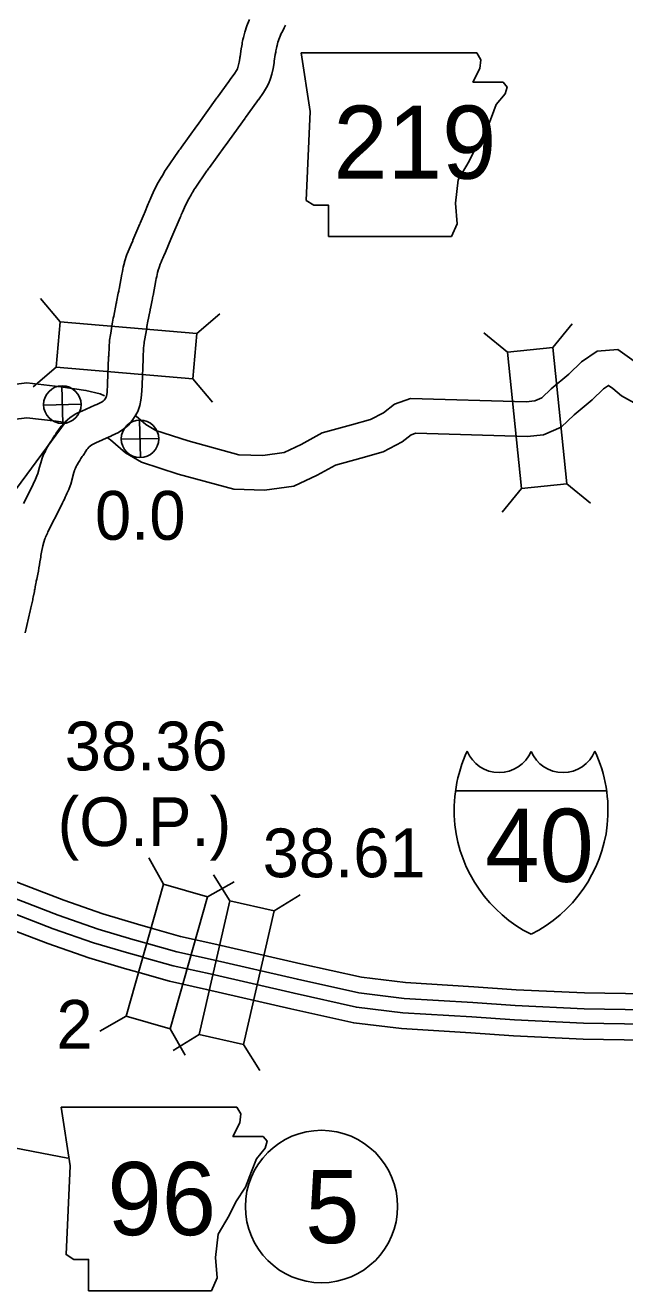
# Model space of a CAD drawing. Extents: x -939622 to -934245, y 1383184 to 1385301.
# Drawn here: x -936169.66 to -936154.07, y 1384646.09 to 1384678.97 of the extents above; entities that cross this region are included whole.
import ezdxf

# ---------------------------------------------------------------- set-up
doc = ezdxf.new("R2010")
doc.units = 0
for name, color, linetype in [('Level 10', 7, 'Continuous'), ('Level 19', 7, 'Continuous'), ('Level 20', 7, 'Continuous'), ('Level 21', 7, 'Continuous'), ('Level 23', 7, 'Continuous'), ('Level 25', 7, 'Continuous'), ('Level 26', 7, 'Continuous'), ('Level 27', 7, 'Continuous')]:
    doc.layers.add(name, color=color, linetype=linetype)

msp = doc.modelspace()

# ---------------------------------------------------------------- linework, layer by layer
at = {"layer": 'Level 10'}
for p, q in [((-936163.017, 1384678.724), (-936163.013, 1384678.732)), ((-936164.363, 1384677.513), (-936164.663, 1384677.1)), ((-936164.674, 1384677.084), (-936165.192, 1384676.367)), ((-936163.634, 1384676.984), (-936163.934, 1384676.571)), ((-936163.944, 1384676.557), (-936164.463, 1384675.84)), ((-936165.201, 1384676.355), (-936165.597, 1384675.805)), ((-936164.471, 1384675.829), (-936164.867, 1384675.279)), ((-936166.46, 1384674.331), (-936166.562, 1384674.089)), ((-936166.68, 1384673.81), (-936166.861, 1384673.384)), ((-936166.57, 1384674.07), (-936166.674, 1384673.825)), ((-936165.631, 1384673.979), (-936165.734, 1384673.737)), ((-936165.852, 1384673.458), (-936166.033, 1384673.032)), ((-936165.741, 1384673.72), (-936165.845, 1384673.475)), ((-936166.866, 1384673.373), (-936166.909, 1384673.272)), ((-936166.038, 1384673.02), (-936166.081, 1384672.919)), ((-936167.241, 1384672.008), (-936167.285, 1384671.788)), ((-936166.358, 1384671.83), (-936166.403, 1384671.61)), ((-936167.294, 1384671.745), (-936167.36, 1384671.409)), ((-936166.411, 1384671.572), (-936166.477, 1384671.235)), ((-936167.396, 1384671.211), (-936167.437, 1384670.974)), ((-936166.509, 1384671.059), (-936166.55, 1384670.821)), ((-936166.577, 1384670.655), (-936166.576, 1384670.661)), ((-936167.492, 1384670.335), (-936167.521, 1384669.673)), ((-936166.593, 1384670.296), (-936166.622, 1384669.634)), ((-936167.847, 1384669.097), (-936168.192, 1384668.941)), ((-936168.915, 1384668.281), (-936168.935, 1384668.25)), ((-936167.477, 1384668.276), (-936167.822, 1384668.121)), ((-936168.158, 1384667.795), (-936168.178, 1384667.764)), ((-936168.383, 1384667.392), (-936168.377, 1384667.406)), ((-936169.518, 1384666.919), (-936169.574, 1384666.808)), ((-936169.579, 1384666.798), (-936169.705, 1384666.547)), ((-936168.774, 1384666.395), (-936168.9, 1384666.144)), ((-936168.713, 1384666.517), (-936168.769, 1384666.406)), ((-936169.267, 1384665.104), (-936169.278, 1384665.03)), ((-936169.336, 1384664.71), (-936169.362, 1384664.579)), ((-936169.423, 1384664.259), (-936169.453, 1384664.109)), ((-936169.384, 1384664.469), (-936169.4, 1384664.379)), ((-936169.482, 1384663.97), (-936169.513, 1384663.831)), ((-936169.53, 1384663.754), (-936169.66, 1384663.181))]:
    msp.add_line(p, q, dxfattribs=at)
for points in [[(-936163.826, 1384679.119), (-936163.835, 1384679.1), (-936163.893, 1384678.957), (-936163.948, 1384678.796), (-936163.985, 1384678.657), (-936163.997, 1384678.602)], [(-936163.013, 1384678.732), (-936163.05, 1384678.642), (-936163.086, 1384678.535), (-936163.11, 1384678.448), (-936163.116, 1384678.416)], [(-936164.029, 1384678.44), (-936164.045, 1384678.358), (-936164.072, 1384678.162)], [(-936164.079, 1384678.111), (-936164.092, 1384678.014), (-936164.111, 1384677.939), (-936164.131, 1384677.872), (-936164.142, 1384677.842), (-936164.164, 1384677.8), (-936164.212, 1384677.723), (-936164.33, 1384677.558)], [(-936163.145, 1384678.271), (-936163.157, 1384678.212), (-936163.181, 1384678.038)], [(-936163.187, 1384677.992), (-936163.207, 1384677.845), (-936163.242, 1384677.703), (-936163.277, 1384677.585), (-936163.32, 1384677.471), (-936163.383, 1384677.352), (-936163.462, 1384677.224), (-936163.597, 1384677.035)], [(-936165.671, 1384675.7), (-936165.998, 1384675.231), (-936166.017, 1384675.2)], [(-936164.933, 1384675.186), (-936165.244, 1384674.739), (-936165.248, 1384674.732)], [(-936166.118, 1384675.029), (-936166.128, 1384675.012), (-936166.2, 1384674.884), (-936166.303, 1384674.684), (-936166.391, 1384674.487)], [(-936165.338, 1384674.58), (-936165.346, 1384674.566), (-936165.408, 1384674.457), (-936165.492, 1384674.294), (-936165.57, 1384674.118)], [(-936167.006, 1384673.033), (-936167.014, 1384673.013), (-936167.077, 1384672.828), (-936167.082, 1384672.806)], [(-936167.134, 1384672.57), (-936167.147, 1384672.507), (-936167.219, 1384672.118)], [(-936166.168, 1384672.706), (-936166.169, 1384672.704), (-936166.211, 1384672.58), (-936166.206, 1384672.601)], [(-936166.252, 1384672.39), (-936166.264, 1384672.335), (-936166.335, 1384671.953)], [(-936167.467, 1384670.787), (-936167.471, 1384670.762), (-936167.481, 1384670.624), (-936167.49, 1384670.378)], [(-936166.779, 1384668.815), (-936166.525, 1384668.599), (-936166.264, 1384668.443), (-936165.423, 1384668.174), (-936164.103, 1384667.811), (-936163.481, 1384667.796), (-936162.929, 1384667.867), (-936162.479, 1384668.079), (-936161.934, 1384668.379), (-936161.173, 1384668.589), (-936160.681, 1384668.729), (-936160.343, 1384668.904), (-936160.056, 1384669.127), (-936159.635, 1384669.273), (-936156.633, 1384669.189), (-936156.408, 1384669.212), (-936156.225, 1384669.291), (-936155.98, 1384669.521), (-936155.517, 1384669.907), (-936155.19, 1384670.227), (-936154.779, 1384670.499), (-936154.246, 1384670.545), (-936153.823, 1384670.243)], [(-936166.576, 1384670.661), (-936166.583, 1384670.573), (-936166.591, 1384670.345)], [(-936170.165, 1384669.608), (-936169.623, 1384669.681), (-936168.739, 1384669.573), (-936168.084, 1384669.484), (-936167.714, 1384669.395), (-936167.599, 1384669.34)], [(-936167.522, 1384669.647), (-936167.53, 1384669.439), (-936167.539, 1384669.373), (-936167.547, 1384669.334), (-936167.553, 1384669.316), (-936167.576, 1384669.276), (-936167.604, 1384669.233), (-936167.617, 1384669.217), (-936167.637, 1384669.2), (-936167.674, 1384669.175), (-936167.802, 1384669.117)], [(-936167.522, 1384668.251), (-936167.444, 1384668.198), (-936167.05, 1384667.864), (-936166.636, 1384667.617), (-936165.68, 1384667.311), (-936164.235, 1384666.914), (-936163.435, 1384666.895), (-936162.673, 1384666.992), (-936162.069, 1384667.277), (-936161.592, 1384667.539), (-936160.931, 1384667.722), (-936160.347, 1384667.888), (-936159.856, 1384668.143), (-936159.621, 1384668.325), (-936159.496, 1384668.369), (-936156.6, 1384668.288), (-936156.18, 1384668.331), (-936155.723, 1384668.527), (-936155.383, 1384668.847), (-936154.914, 1384669.238), (-936154.622, 1384669.524), (-936154.488, 1384669.612), (-936154.377, 1384669.533), (-936154.151, 1384669.341), (-936153.668, 1384669.077)], [(-936166.623, 1384669.611), (-936166.633, 1384669.359), (-936166.651, 1384669.227), (-936166.676, 1384669.095), (-936166.732, 1384668.939), (-936166.808, 1384668.805), (-936166.879, 1384668.698), (-936166.973, 1384668.583), (-936167.094, 1384668.481), (-936167.233, 1384668.388), (-936167.428, 1384668.299)], [(-936168.194, 1384668.94), (-936168.359, 1384668.866), (-936168.5, 1384668.768), (-936168.624, 1384668.663), (-936168.724, 1384668.558), (-936168.791, 1384668.47), (-936168.837, 1384668.401)], [(-936169.977, 1384668.725), (-936169.617, 1384668.773), (-936168.854, 1384668.68), (-936168.558, 1384668.64)], [(-936169.081, 1384668.014), (-936169.12, 1384667.949), (-936169.136, 1384667.913)], [(-936167.824, 1384668.12), (-936167.912, 1384668.08), (-936167.952, 1384668.052), (-936168.006, 1384668.007), (-936168.037, 1384667.974), (-936168.058, 1384667.947), (-936168.088, 1384667.902)], [(-936169.209, 1384667.749), (-936169.222, 1384667.72), (-936169.259, 1384667.601), (-936169.298, 1384667.459)], [(-936168.308, 1384667.553), (-936168.322, 1384667.53), (-936168.318, 1384667.538)], [(-936169.3, 1384667.454), (-936169.337, 1384667.32), (-936169.356, 1384667.266), (-936169.356, 1384667.266)], [(-936168.433, 1384667.213), (-936168.478, 1384667.051), (-936168.517, 1384666.937), (-936168.531, 1384666.905)], [(-936168.377, 1384667.406), (-936168.396, 1384667.346), (-936168.431, 1384667.219)], [(-936168.908, 1384666.129), (-936169.069, 1384665.808), (-936169.086, 1384665.772)], [(-936169.146, 1384665.637), (-936169.152, 1384665.623), (-936169.179, 1384665.543), (-936169.205, 1384665.447), (-936169.236, 1384665.283)]]:
    msp.add_lwpolyline(points, dxfattribs=at)
for centre, radius, start, end in [((-936156.307, 1384675.441), 7.47, 151.808, 153.9336), ((-936155.808, 1384676.872), 8.37, 168.0687, 169.2026), ((-936155.808, 1384676.872), 7.47, 168.0687, 169.2026), ((-936155.783, 1384677.006), 8.37, 172.0596, 172.4083), ((-936155.783, 1384677.006), 7.47, 172.0596, 172.4083), ((-936170.407, 1384681.902), 7.47, 324.0133, 324.4469), ((-936157.89, 1384672.181), 8.37, 144.0133, 144.1425), ((-936170.407, 1384681.902), 8.37, 324.0133, 324.4469), ((-936157.89, 1384672.181), 7.47, 144.0133, 144.1425), ((-936158.408, 1384671.464), 8.37, 144.1425, 144.2471), ((-936158.805, 1384670.914), 8.37, 144.2471, 145.1219), ((-936158.408, 1384671.464), 7.47, 144.1425, 144.2471), ((-936158.864, 1384670.853), 8.37, 148.7171, 150.0784), ((-936158.805, 1384670.914), 7.47, 144.2471, 145.1219), ((-936158.756, 1384671.057), 8.37, 155.8075, 156.9755), ((-936158.864, 1384670.853), 7.47, 148.7171, 150.0784), ((-936158.859, 1384670.816), 8.37, 156.9755, 157.1176), ((-936158.756, 1384671.057), 7.47, 155.8075, 156.9755), ((-936173.556, 1384676.729), 7.47, 336.9934, 337.1176), ((-936173.556, 1384676.729), 8.37, 336.9934, 337.1176), ((-936158.859, 1384670.816), 7.47, 156.9755, 157.1176), ((-936159.21, 1384669.989), 8.37, 156.9019, 158.6712), ((-936173.737, 1384676.303), 7.47, 336.9019, 336.9934), ((-936158.934, 1384670.894), 8.37, 166.7923, 168.4443), ((-936159.21, 1384669.989), 7.47, 156.9019, 158.6712), ((-936173.737, 1384676.303), 8.37, 336.9019, 336.9934), ((-936158.934, 1384670.894), 7.47, 166.7923, 168.4443), ((-936174.563, 1384673.487), 7.47, 348.5868, 349.4451), ((-936159.081, 1384670.132), 8.37, 168.5868, 168.8848), ((-936174.563, 1384673.487), 8.37, 348.5868, 349.4451), ((-936159.081, 1384670.132), 7.47, 168.5868, 168.8848), ((-936159.147, 1384669.795), 8.37, 168.8848, 170.2614), ((-936159.147, 1384669.795), 7.47, 168.8848, 170.2614), ((-936159.188, 1384669.558), 8.37, 170.2614, 171.5558), ((-936159.188, 1384669.558), 7.47, 170.2614, 171.5558), ((-936174.955, 1384670.658), 7.47, 357.5253, 357.8559), ((-936174.955, 1384670.658), 8.37, 357.5253, 357.8559), ((-936159.159, 1384669.311), 8.37, 177.5253, 177.7011), ((-936159.159, 1384669.311), 7.47, 177.5253, 177.7011), ((-936164.756, 1384661.309), 8.37, 114.2363, 114.2544), ((-936170.913, 1384675.908), 7.47, 294.2363, 294.6114), ((-936161.891, 1384663.729), 8.37, 147.3035, 149.2035), ((-936161.872, 1384663.759), 8.37, 146.3204, 147.3035), ((-936170.913, 1384675.908), 8.37, 294.2363, 294.6114), ((-936161.525, 1384664.432), 8.37, 155.4266, 156.6527), ((-936161.872, 1384663.759), 7.47, 146.3204, 147.3035), ((-936164.756, 1384661.309), 7.47, 114.2363, 114.2544), ((-936161.525, 1384664.432), 7.47, 155.4266, 156.6527), ((-936161.891, 1384663.729), 7.47, 147.3035, 149.2035), ((-936176.2, 1384670.259), 7.47, 333.444, 336.379), ((-936176.498, 1384669.45), 7.47, 344.501, 344.5446), ((-936176.498, 1384669.45), 8.37, 344.501, 344.5446), ((-936176.2, 1384670.259), 8.37, 333.444, 336.379), ((-936176.255, 1384670.148), 7.47, 333.3596, 333.444), ((-936176.255, 1384670.148), 8.37, 333.3596, 333.444), ((-936176.382, 1384669.897), 8.37, 333.2451, 333.3596), ((-936162.293, 1384662.664), 7.47, 155.4185, 156.5493), ((-936161.891, 1384663.923), 7.47, 169.5055, 170.9026), ((-936177.543, 1384666.354), 8.37, 348.6726, 350.9026), ((-936162.038, 1384663.112), 7.47, 168.6726, 169.532), ((-936177.631, 1384665.9), 8.37, 348.6946, 349.532), ((-936177.661, 1384665.75), 8.37, 347.7208, 348.6946), ((-936177.691, 1384665.611), 8.37, 347.1793, 347.7208)]:
    msp.add_arc(centre, radius, start, end, dxfattribs=at)
at = {"layer": 'Level 19'}
for points in [[(-936172.609, 1384657.844), (-936172.528, 1384657.811), (-936170.497, 1384656.938), (-936168.661, 1384656.236), (-936167.641, 1384655.881), (-936166.743, 1384655.614), (-936166.409, 1384655.519)], [(-936172.794, 1384657.474), (-936172.688, 1384657.431), (-936170.652, 1384656.556), (-936168.802, 1384655.848), (-936167.768, 1384655.488), (-936166.858, 1384655.217), (-936166.515, 1384655.121)], [(-936172.943, 1384657.13), (-936172.833, 1384657.085), (-936170.793, 1384656.208), (-936168.931, 1384655.496), (-936167.883, 1384655.131), (-936166.962, 1384654.857), (-936166.62, 1384654.761)], [(-936173.118, 1384656.756), (-936172.992, 1384656.705), (-936170.948, 1384655.826), (-936169.072, 1384655.109), (-936168.01, 1384654.739), (-936167.077, 1384654.461), (-936166.73, 1384654.363)], [(-936166.409, 1384655.519), (-936165.619, 1384655.296), (-936164.678, 1384655.088), (-936162.491, 1384654.585), (-936160.912, 1384654.233), (-936159.768, 1384654.097), (-936157.988, 1384653.987), (-936156.89, 1384653.912), (-936155.112, 1384653.827), (-936153.515, 1384653.804), (-936151.935, 1384653.722), (-936150.84, 1384653.624), (-936149.678, 1384653.521), (-936148.66, 1384653.372), (-936147.758, 1384653.251), (-936146.684, 1384653.131), (-936146.484, 1384653.11)], [(-936166.513, 1384655.12), (-936165.72, 1384654.896), (-936164.768, 1384654.685), (-936162.582, 1384654.183), (-936160.981, 1384653.826), (-936159.805, 1384653.686), (-936158.015, 1384653.576), (-936156.914, 1384653.501), (-936155.124, 1384653.414), (-936153.529, 1384653.391), (-936151.964, 1384653.31), (-936150.876, 1384653.213), (-936149.726, 1384653.111), (-936148.717, 1384652.964), (-936147.809, 1384652.842), (-936146.729, 1384652.721), (-936146.528, 1384652.7)], [(-936166.619, 1384654.76), (-936165.811, 1384654.532), (-936164.851, 1384654.32), (-936162.665, 1384653.817), (-936161.045, 1384653.456), (-936159.839, 1384653.312), (-936158.039, 1384653.202), (-936156.936, 1384653.126), (-936155.136, 1384653.039), (-936153.541, 1384653.017), (-936151.991, 1384652.936), (-936150.909, 1384652.84), (-936149.77, 1384652.739), (-936148.769, 1384652.592), (-936147.855, 1384652.47), (-936146.77, 1384652.348), (-936146.606, 1384652.331)], [(-936166.73, 1384654.363), (-936165.912, 1384654.132), (-936164.942, 1384653.917), (-936162.756, 1384653.415), (-936161.114, 1384653.049), (-936159.876, 1384652.901), (-936158.066, 1384652.79), (-936156.96, 1384652.714), (-936155.149, 1384652.627), (-936153.555, 1384652.604), (-936152.02, 1384652.524), (-936150.946, 1384652.429), (-936149.818, 1384652.329), (-936148.826, 1384652.184), (-936147.905, 1384652.06), (-936146.814, 1384651.938), (-936146.687, 1384651.925)]]:
    msp.add_lwpolyline(points, dxfattribs=at)
at = {"layer": 'Level 20'}
for p, q in [((-936168.752, 1384671.268), (-936169.262, 1384671.873)), ((-936165.201, 1384670.963), (-936164.595, 1384671.474)), ((-936155.932, 1384670.599), (-936155.431, 1384671.213)), ((-936157.114, 1384670.479), (-936157.727, 1384670.98)), ((-936168.853, 1384670.084), (-936169.459, 1384669.574)), ((-936165.302, 1384669.78), (-936164.792, 1384669.174)), ((-936156.754, 1384666.933), (-936157.254, 1384666.32)), ((-936155.572, 1384667.053), (-936154.958, 1384666.553)), ((-936166.063, 1384656.65), (-936166.449, 1384657.341)), ((-936164.919, 1384656.327), (-936164.228, 1384656.713)), ((-936164.342, 1384656.224), (-936164.762, 1384656.895)), ((-936163.184, 1384655.957), (-936162.513, 1384656.378)), ((-936167.032, 1384653.22), (-936167.723, 1384652.833)), ((-936165.889, 1384652.897), (-936165.502, 1384652.206)), ((-936165.14, 1384652.75), (-936165.812, 1384652.33)), ((-936163.983, 1384652.484), (-936163.562, 1384651.813))]:
    msp.add_line(p, q, dxfattribs=at)
for points in [[(-936165.201, 1384670.963), (-936168.752, 1384671.268), (-936168.853, 1384670.084), (-936165.302, 1384669.78)], [(-936157.114, 1384670.479), (-936156.754, 1384666.933), (-936155.572, 1384667.053), (-936155.932, 1384670.599)], [(-936166.063, 1384656.65), (-936167.032, 1384653.22), (-936165.889, 1384652.897), (-936164.919, 1384656.327)], [(-936163.983, 1384652.484), (-936163.184, 1384655.957), (-936164.342, 1384656.224), (-936165.14, 1384652.75)]]:
    msp.add_lwpolyline(points, close=True, dxfattribs=at)
at = {"layer": 'Level 21'}
msp.add_line((-936177.12, 1384651.189), (-936168.554, 1384649.531), dxfattribs=at)
for points in [[(-936162.481, 1384678.254), (-936162.253, 1384676.731), (-936162.354, 1384674.422), (-936162.151, 1384674.295), (-936161.771, 1384674.295), (-936161.771, 1384673.483), (-936158.573, 1384673.483), (-936158.421, 1384673.813), (-936158.472, 1384674.346), (-936158.396, 1384674.955), (-936158.116, 1384675.437), (-936157.939, 1384675.792), (-936157.685, 1384676.173), (-936157.533, 1384676.579), (-936157.406, 1384676.909), (-936157.178, 1384677.188), (-936157.127, 1384677.366), (-936157.228, 1384677.493), (-936158.015, 1384677.493), (-936157.837, 1384677.848), (-936157.812, 1384678.076), (-936157.917, 1384678.252)], [(-936168.725, 1384650.861), (-936168.496, 1384649.338), (-936168.598, 1384647.029), (-936168.395, 1384646.902), (-936168.014, 1384646.902), (-936168.014, 1384646.09), (-936164.817, 1384646.09), (-936164.664, 1384646.42), (-936164.715, 1384646.953), (-936164.639, 1384647.562), (-936164.36, 1384648.044), (-936164.182, 1384648.399), (-936163.928, 1384648.78), (-936163.776, 1384649.186), (-936163.649, 1384649.516), (-936163.421, 1384649.795), (-936163.37, 1384649.973), (-936163.472, 1384650.1), (-936164.258, 1384650.1), (-936164.081, 1384650.455), (-936164.055, 1384650.683), (-936164.16, 1384650.859)]]:
    msp.add_lwpolyline(points, close=True, dxfattribs=at)
at = {"layer": 'Level 23'}
msp.add_line((-936158.469, 1384659.078), (-936154.536, 1384659.078), dxfattribs=at)
for centre, radius, start, end in [((-936154.814, 1384658.565), 3.69, 155.2204, 185.7928), ((-936157.332, 1384660.451), 0.899, 202.1459, 337.3414), ((-936155.673, 1384660.451), 0.899, 202.6586, 337.8541), ((-936158.191, 1384658.565), 3.69, 354.2072, 24.7796), ((-936154.882, 1384658.596), 3.626, 186.3923, 243.4571), ((-936158.123, 1384658.596), 3.626, 296.5429, 353.6077)]:
    msp.add_arc(centre, radius, start, end, dxfattribs=at)
at = {"layer": 'Level 25'}
msp.add_line((-936170.47, 1384666.156), (-936168.6, 1384668.688), dxfattribs=at)
at = {"layer": 'Level 26'}
for p, q in [((-936168.686, 1384668.625), (-936168.709, 1384669.602)), ((-936169.186, 1384669.102), (-936168.209, 1384669.125)), ((-936166.665, 1384667.737), (-936166.687, 1384668.713)), ((-936167.164, 1384668.214), (-936166.188, 1384668.236))]:
    msp.add_line(p, q, dxfattribs=at)
for centre in [(-936168.697, 1384669.114), (-936166.676, 1384668.225)]:
    msp.add_circle(centre, 0.488, dxfattribs=at)
at = {"layer": 'Level 27'}
msp.add_circle((-936161.953, 1384648.277), 1.98, dxfattribs=at)

# ---------------------------------------------------------------- texts
at = {"layer": 'Level 20'}
msp.add_text('2', height=1.267, dxfattribs=at).set_placement((-936168.849, 1384652.377))
at = {"layer": 'Level 21'}
for s, p in [('219', (-936161.646, 1384674.983)), ('96', (-936167.523, 1384647.533))]:
    msp.add_text(s, height=1.9008, dxfattribs=at).set_placement(p)
at = {"layer": 'Level 23'}
msp.add_text('40', height=1.9008, dxfattribs=at).set_placement((-936157.697, 1384656.713))
at = {"layer": 'Level 25'}
for s, height, p in [('0.0', 1.2672, (-936167.847, 1384665.603)), ('38.36', 1.2672, (-936168.635, 1384659.61)), ('(O.P.)', 1.2672, (-936168.82, 1384657.644)), ('38.61', 1.2672, (-936163.485, 1384656.833)), ('2', 1.267, (-936168.849, 1384652.377))]:
    msp.add_text(s, height=height, dxfattribs=at).set_placement(p)
at = {"layer": 'Level 27'}
msp.add_text('5', height=1.901, dxfattribs=at).set_placement((-936162.378, 1384647.326))

doc.saveas('drawing.dxf')
